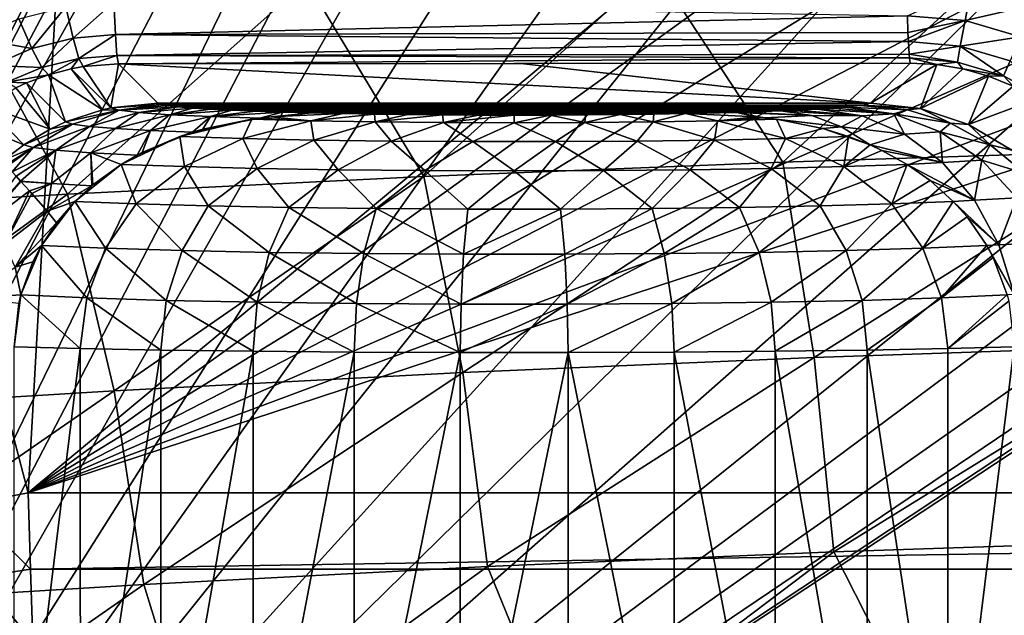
# Model space of a CAD drawing. Header units: metres. Extents: x -109 to 109, y -63 to 140.
# Tile 243 of 480: x -20.16 to -11.87, y 8.28 to 13.29. Entities that reach past the tile are written whole.
import ezdxf

# ---------------------------------------------------------------- set-up
doc = ezdxf.new("R2010")
doc.units = ezdxf.units.M
doc.layers.add('solid_502308_SW0001', color=7, linetype='CONTINUOUS')

msp = doc.modelspace()

# ---------------------------------------------------------------- linework, layer by layer
at = {"layer": 'solid_502308_SW0001'}
for points in [[(-20.781609, 11.946682, -14.144206), (-18.592478, 36.031166, -14.762904), (-21.80941, 14.478576, -14.209248)], [(-20.781609, 11.946682, -14.144206), (-20.089565, 9.311624, -14.076515), (-18.592478, 36.031166, -14.762904)], [(-12.844109, 15.340322, -14.231384), (-18.592478, 36.031166, -14.762904), (-20.089565, 9.311624, -14.076515)], [(-25.736071, 12.197972, -17.551783), (-26.875666, 14.28767, -17.605465), (-8.65567, 35.943851, -18.161783)], [(-24.905809, 9.967262, -17.49448), (-25.736071, 12.197972, -17.551783), (-8.65567, 35.943851, -18.161783)], [(-24.612009, 8.812106, -17.464806), (-24.905809, 9.967262, -17.49448), (-8.65567, 35.943851, -18.161783)], [(-24.612009, 8.812106, -17.464806), (-8.65567, 35.943851, -18.161783), (-9.470439, 34.534348, -18.125574)], [(-24.401468, 7.638812, -17.434666), (-24.612009, 8.812106, -17.464806), (-9.470439, 34.534348, -18.125574)], [(-24.23427, 5.269184, -17.373793), (-24.401468, 7.638812, -17.434666), (-9.470439, 34.534348, -18.125574)], [(-24.23427, 5.269184, -17.373793), (-9.470439, 34.534348, -18.125574), (-10.057412, 33.016289, -18.086578)], [(-24.23427, 5.269184, -17.373793), (-10.057412, 33.016289, -18.086578), (-10.402818, 31.42528, -18.045708)], [(-24.23427, 5.269184, -17.373793), (-10.402818, 31.42528, -18.045708), (-10.498093, 29.799944, -18.003954)], [(-10.498093, 29.799944, -18.003954), (-10.340969, 28.17944, -17.962326), (-24.237686, 1.46148, -17.275978)], [(-24.235979, 3.365574, -17.32489), (-10.498093, 29.799944, -18.003954), (-24.237686, 1.46148, -17.275978)], [(-24.235979, 3.365574, -17.32489), (-24.23427, 5.269184, -17.373793), (-10.498093, 29.799944, -18.003954)], [(-10.340969, 28.17944, -17.962326), (-9.935133, 26.602522, -17.921816), (-24.237686, 1.46148, -17.275978)], [(-9.935133, 26.602522, -17.921816), (-9.290736, 25.108032, -17.883425), (-24.237686, 1.46148, -17.275978)], [(-9.290736, 25.108032, -17.883425), (-8.423227, 23.731112, -17.848055), (-24.237686, 1.46148, -17.275978)], [(-8.423227, 23.731112, -17.848055), (-7.352897, 22.504335, -17.81654), (-24.237686, 1.46148, -17.275978)], [(-7.352897, 22.504335, -17.81654), (-6.106048, 21.457977, -17.78966), (-24.237686, 1.46148, -17.275978)], [(6.106048, 21.457977, -17.78966), (24.23427, 5.269184, -17.373793), (-24.237686, 1.46148, -17.275978)], [(4.71253, 20.616924, -17.768055), (6.106048, 21.457977, -17.78966), (-24.237686, 1.46148, -17.275978)], [(-6.106048, 21.457977, -17.78966), (-4.71253, 20.616924, -17.768055), (-24.237686, 1.46148, -17.275978)], [(3.205869, 20.001402, -17.752243), (4.71253, 20.616924, -17.768055), (-24.237686, 1.46148, -17.275978)], [(-4.71253, 20.616924, -17.768055), (-3.205869, 20.001402, -17.752243), (-24.237686, 1.46148, -17.275978)], [(1.622673, 19.626163, -17.742603), (3.205869, 20.001402, -17.752243), (-24.237686, 1.46148, -17.275978)], [(-3.205869, 20.001402, -17.752243), (-1.622673, 19.626163, -17.742603), (-24.237686, 1.46148, -17.275978)], [(0, 19.5, -17.739363), (1.622673, 19.626163, -17.742603), (-24.237686, 1.46148, -17.275978)], [(-1.622673, 19.626163, -17.742603), (0, 19.5, -17.739363), (-24.237686, 1.46148, -17.275978)], [(-12.844109, 15.340322, -14.231384), (-20.089565, 9.311624, -14.076515), (-12.644712, 14.684784, -14.214544)], [(-12.644712, 14.684784, -14.214544), (-20.089565, 9.311624, -14.076515), (-12.32111, 14.08047, -14.19902)], [(-12.32111, 14.08047, -14.19902), (-20.089565, 9.311624, -14.076515), (-11.885954, 13.551033, -14.18542)], [(-13.739653, 12.096136, 17.232409), (-11.867861, 13.821512, 17.438848), (-14.81409, 13.729962, 17.350542)], [(-13.739653, 12.096136, 17.232409), (-10.70362, 12.194442, 17.35923), (-11.867861, 13.821512, 17.438848)], [(-16.759079, 11.972928, 17.074903), (-14.81409, 13.729962, 17.350542), (-17.746496, 13.617777, 17.243284)], [(-16.759079, 11.972928, 17.074903), (-13.739653, 12.096136, 17.232409), (-14.81409, 13.729962, 17.350542)], [(-11.885954, 13.551033, -14.18542), (-11.35577, 13.11643, -14.174255), (-11.335911, 13.730969, -14.138773)], [(-19.758207, 11.824688, 16.887123), (-17.746496, 13.617777, 17.243284), (-20.662315, 13.48485, 17.117319)], [(-19.758207, 11.824688, 16.887123), (-16.759079, 11.972928, 17.074903), (-17.746496, 13.617777, 17.243284)], [(-11.885954, 13.551033, -14.18542), (-20.089565, 9.311624, -14.076515), (-11.35577, 13.11643, -14.174255)], [(-12.150024, 13.573087, 13.610886), (-12.204675, 13.286345, 13.299538), (-12.689581, 13.327775, 13.284905)], [(-12.150024, 13.573087, 13.610886), (-11.625278, 13.419488, 13.615719), (-12.204675, 13.286345, 13.299538)], [(-22.733364, 11.651277, 16.669493), (-19.758207, 11.824688, 16.887123), (-20.662315, 13.48485, 17.117319)], [(-19.367767, 13.44063, 13.255659), (-19.711372, 13.138206, 12.854627), (-19.772141, 13.403474, 13.232292)], [(-19.367767, 13.44063, 13.255659), (-19.3559, 13.169051, 12.875649), (-19.711372, 13.138206, 12.854627)], [(-12.689581, 13.327775, 13.284905), (-19.3559, 13.169051, 12.875649), (-19.367767, 13.44063, 13.255659)], [(-19.772141, 13.403474, 13.232292), (-20.059078, 13.050563, 12.819492), (-20.168016, 13.301467, 13.195261)], [(-19.772141, 13.403474, 13.232292), (-19.711372, 13.138206, 12.854627), (-20.059078, 13.050563, 12.819492)], [(-11.625278, 13.419488, 13.615719), (-11.738888, 13.149502, 13.305326), (-12.204675, 13.286345, 13.299538)], [(-20.168016, 13.301467, 13.195261), (-20.059078, 13.050563, 12.819492), (-20.543856, 13.137451, 13.144027)], [(-12.689581, 13.327775, 13.284905), (-12.684974, 13.187498, 13.070827), (-19.3559, 13.169051, 12.875649)], [(-12.204675, 13.286345, 13.299538), (-12.684974, 13.187498, 13.070827), (-12.689581, 13.327775, 13.284905)], [(-12.204675, 13.286345, 13.299538), (-12.681706, 13.109412, 12.918298), (-12.684974, 13.187498, 13.070827)], [(-12.204675, 13.286345, 13.299538), (-12.244816, 13.070851, 12.933348), (-12.681706, 13.109412, 12.918298)], [(-12.204675, 13.286345, 13.299538), (-11.738888, 13.149502, 13.305326), (-12.244816, 13.070851, 12.933348)], [(-12.684974, 13.187498, 13.070827), (-12.681706, 13.109412, 12.918298), (-19.3559, 13.169051, 12.875649)], [(-20.059078, 13.050563, 12.819492), (-20.38879, 12.908607, 12.769746), (-20.543856, 13.137451, 13.144027)], [(-11.35577, 13.11643, -14.174255), (-20.089565, 9.311624, -14.076515), (-10.750497, 12.793271, -14.165955)], [(-19.711372, 13.138206, 12.854627), (-19.974539, 12.890872, 12.391271), (-20.059078, 13.050563, 12.819492)], [(-19.711372, 13.138206, 12.854627), (-19.662287, 12.967031, 12.424533), (-19.974539, 12.890872, 12.391271)], [(-19.3559, 13.169051, 12.875649), (-19.662287, 12.967031, 12.424533), (-19.711372, 13.138206, 12.854627)], [(-19.3559, 13.169051, 12.875649), (-19.342525, 12.993094, 12.443025), (-19.662287, 12.967031, 12.424533)], [(-12.681706, 13.109412, 12.918298), (-19.342525, 12.993094, 12.443025), (-19.3559, 13.169051, 12.875649)], [(-12.681706, 13.109412, 12.918298), (-12.675519, 13.002548, 12.62814), (-19.342525, 12.993094, 12.443025)], [(-12.244816, 13.070851, 12.933348), (-12.675519, 13.002548, 12.62814), (-12.681706, 13.109412, 12.918298)], [(-11.738888, 13.149502, 13.305326), (-11.825001, 12.946629, 12.939852), (-12.244816, 13.070851, 12.933348)], [(-20.059078, 13.050563, 12.819492), (-19.974539, 12.890872, 12.391271), (-20.38879, 12.908607, 12.769746)], [(-12.244816, 13.070851, 12.933348), (-12.268643, 12.936419, 12.528988), (-12.675519, 13.002548, 12.62814)], [(-12.244816, 13.070851, 12.933348), (-11.879717, 12.820114, 12.535938), (-12.268643, 12.936419, 12.528988)], [(-12.244816, 13.070851, 12.933348), (-11.825001, 12.946629, 12.939852), (-11.879717, 12.820114, 12.535938)], [(-19.662287, 12.967031, 12.424533), (-19.919128, 12.831051, 11.93554), (-19.974539, 12.890872, 12.391271)], [(-19.662287, 12.967031, 12.424533), (-19.727167, 12.881222, 11.957747), (-19.919128, 12.831051, 11.93554)], [(-19.662287, 12.967031, 12.424533), (-19.627859, 12.899213, 11.966248), (-19.727167, 12.881222, 11.957747)], [(-19.342525, 12.993094, 12.443025), (-19.627859, 12.899213, 11.966248), (-19.662287, 12.967031, 12.424533)], [(-19.342525, 12.993094, 12.443025), (-19.328379, 12.922361, 11.981397), (-19.627859, 12.899213, 11.966248)], [(-12.675519, 13.002548, 12.62814), (-12.673082, 12.973823, 12.513715), (-19.342525, 12.993094, 12.443025)], [(-12.673082, 12.973823, 12.513715), (-19.328379, 12.922361, 11.981397), (-19.342525, 12.993094, 12.443025)], [(-12.673082, 12.973823, 12.513715), (-12.665587, 12.928394, 12.154145), (-19.328379, 12.922361, 11.981397)], [(-19.328379, 12.922361, 11.981397), (-12.665587, 12.928394, 12.154145), (-15.942374, 12.925702, 12.07706)], [(-15.942374, 12.925702, 12.07706), (-12.665587, 12.928394, 12.154145), (-13.001827, 12.592155, 2.525502)], [(-12.442644, 12.916511, 12.168969), (-13.001827, 12.592155, 2.525502), (-12.665587, 12.928394, 12.154145)], [(-12.268643, 12.936419, 12.528988), (-12.673082, 12.973823, 12.513715), (-12.675519, 13.002548, 12.62814)], [(-12.673082, 12.973823, 12.513715), (-12.442644, 12.916511, 12.168969), (-12.665587, 12.928394, 12.154145)], [(-12.268643, 12.936419, 12.528988), (-12.442644, 12.916511, 12.168969), (-12.673082, 12.973823, 12.513715)], [(-12.268643, 12.936419, 12.528988), (-12.222395, 12.879766, 12.179295), (-12.442644, 12.916511, 12.168969)], [(-12.268643, 12.936419, 12.528988), (-11.879717, 12.820114, 12.535938), (-12.222395, 12.879766, 12.179295)], [(-11.825001, 12.946629, 12.939852), (-11.521518, 12.629244, 12.535047), (-11.879717, 12.820114, 12.535938)], [(-19.974539, 12.890872, 12.391271), (-20.270266, 12.766925, 12.342686), (-20.38879, 12.908607, 12.769746)], [(-19.974539, 12.890872, 12.391271), (-19.919128, 12.831051, 11.93554), (-20.270266, 12.766925, 12.342686)], [(-19.919128, 12.831051, 11.93554), (-19.727167, 12.881222, 11.957747), (-19.464703, 12.536378, 2.511159)], [(-19.727167, 12.881222, 11.957747), (-19.627859, 12.899213, 11.966248), (-19.395018, 12.55188, 2.513051)], [(-19.727167, 12.881222, 11.957747), (-19.395018, 12.55188, 2.513051), (-19.464703, 12.536378, 2.511159)], [(-19.627859, 12.899213, 11.966248), (-19.328379, 12.922361, 11.981397), (-19.395018, 12.55188, 2.513051)], [(-19.395018, 12.55188, 2.513051), (-19.328379, 12.922361, 11.981397), (-18.998173, 12.592155, 2.525502)], [(-19.328379, 12.922361, 11.981397), (-15.942374, 12.925702, 12.07706), (-13.001827, 12.592155, 2.525502)], [(-18.998173, 12.592155, 2.525502), (-19.328379, 12.922361, 11.981397), (-13.001827, 12.592155, 2.525502)], [(-12.579544, 12.546523, 2.51235), (-13.001827, 12.592155, 2.525502), (-12.442644, 12.916511, 12.168969)], [(-12.579544, 12.546523, 2.51235), (-12.442644, 12.916511, 12.168969), (-12.222395, 12.879766, 12.179295)], [(-12.579544, 12.546523, 2.51235), (-12.222395, 12.879766, 12.179295), (-12.007608, 12.818555, 12.18535)], [(-11.879717, 12.820114, 12.535938), (-12.007608, 12.818555, 12.18535), (-12.222395, 12.879766, 12.179295)], [(-20.270266, 12.766925, 12.342686), (-19.919128, 12.831051, 11.93554), (-20.104805, 12.761766, 11.905729)], [(-20.270266, 12.766925, 12.342686), (-20.104805, 12.761766, 11.905729), (-20.19467, 12.720188, 11.887856)], [(-20.104805, 12.761766, 11.905729), (-19.919128, 12.831051, 11.93554), (-19.77643, 12.433469, 2.503867)], [(-10.750497, 12.793271, -14.165955), (-20.089565, 9.311624, -14.076515), (-10.093799, 12.594308, -14.160843)], [(-19.919128, 12.831051, 11.93554), (-19.464703, 12.536378, 2.511159), (-19.77643, 12.433469, 2.503867)], [(-12.176324, 12.412717, 2.502941), (-12.579544, 12.546523, 2.51235), (-12.007608, 12.818555, 12.18535)], [(-12.176324, 12.412717, 2.502941), (-12.007608, 12.818555, 12.18535), (-11.800996, 12.733589, 12.187324)], [(-11.879717, 12.820114, 12.535938), (-11.800996, 12.733589, 12.187324), (-12.007608, 12.818555, 12.18535)], [(-11.879717, 12.820114, 12.535938), (-11.521518, 12.629244, 12.535047), (-11.800996, 12.733589, 12.187324)], [(-20.19467, 12.720188, 11.887856), (-19.905462, 12.373266, 2.501463), (-20.448322, 12.570009, 11.821968)], [(-20.19467, 12.720188, 11.887856), (-20.104805, 12.761766, 11.905729), (-19.905462, 12.373266, 2.501463)], [(-20.104805, 12.761766, 11.905729), (-19.77643, 12.433469, 2.503867), (-19.905462, 12.373266, 2.501463)], [(-12.176324, 12.412717, 2.502941), (-11.800996, 12.733589, 12.187324), (-11.605166, 12.625885, 12.185387)], [(-11.81037, 12.196777, 2.497703), (-12.176324, 12.412717, 2.502941), (-11.605166, 12.625885, 12.185387)], [(-20.126795, 12.241648, 2.49833), (-20.372063, 12.341607, 7.107833), (-20.448322, 12.570009, 11.821968)], [(-19.905462, 12.373266, 2.501463), (-20.126795, 12.241648, 2.49833), (-20.448322, 12.570009, 11.821968)], [(-10.093799, 12.594308, -14.160843), (-20.089565, 9.311624, -14.076515), (20.089565, 9.311624, -14.076515)], [(-19.32531, 12.531775, 1.93734), (-19.77643, 12.433469, 2.503867), (-19.464703, 12.536378, 2.511159)], [(-19.715748, 12.4141, 1.949197), (-19.77643, 12.433469, 2.503867), (-19.32531, 12.531775, 1.93734)], [(-19.573973, 12.39523, 1.408854), (-19.715748, 12.4141, 1.949197), (-19.32531, 12.531775, 1.93734)], [(-19.573973, 12.39523, 1.408854), (-19.32531, 12.531775, 1.93734), (-19.158585, 12.512358, 1.381287)], [(-19.32531, 12.531775, 1.93734), (-19.464703, 12.536378, 2.511159), (-19.395018, 12.55188, 2.513051)], [(-19.395018, 12.55188, 2.513051), (-18.998173, 12.592155, 2.525502), (-18.971783, 12.58149, 2.220088)], [(-19.32531, 12.531775, 1.93734), (-19.395018, 12.55188, 2.513051), (-18.971783, 12.58149, 2.220088)], [(-19.32531, 12.531775, 1.93734), (-18.971783, 12.58149, 2.220088), (-18.913837, 12.570888, 1.916496)], [(-19.32531, 12.531775, 1.93734), (-18.913837, 12.570888, 1.916496), (-18.824358, 12.560493, 1.618817)], [(-19.158585, 12.512358, 1.381287), (-19.32531, 12.531775, 1.93734), (-18.824358, 12.560493, 1.618817)], [(-19.158585, 12.512358, 1.381287), (-18.824358, 12.560493, 1.618817), (-18.704081, 12.550444, 1.331048)], [(-18.899761, 12.494226, 0.862089), (-19.158585, 12.512358, 1.381287), (-18.704081, 12.550444, 1.331048)], [(-18.998173, 12.592155, 2.525502), (-13.001827, 12.592155, 2.525502), (-13.064105, 12.574282, 2.013698)], [(-18.971783, 12.58149, 2.220088), (-18.998173, 12.592155, 2.525502), (-13.064105, 12.574282, 2.013698)], [(-18.971783, 12.58149, 2.220088), (-13.064105, 12.574282, 2.013698), (-13.086162, 12.570888, 1.916496)], [(-18.913837, 12.570888, 1.916496), (-18.971783, 12.58149, 2.220088), (-13.086162, 12.570888, 1.916496)], [(-18.913837, 12.570888, 1.916496), (-13.086162, 12.570888, 1.916496), (-13.213569, 12.556991, 1.518554)], [(-18.824358, 12.560493, 1.618817), (-18.913837, 12.570888, 1.916496), (-13.213569, 12.556991, 1.518554)], [(-18.899761, 12.494226, 0.862089), (-18.704081, 12.550444, 1.331048), (-18.554323, 12.54087, 1.056909)], [(-18.899761, 12.494226, 0.862089), (-18.554323, 12.54087, 1.056909), (-18.376894, 12.531893, 0.79984)], [(-18.556318, 12.477898, 0.394485), (-18.899761, 12.494226, 0.862089), (-18.376894, 12.531893, 0.79984)], [(-18.824358, 12.560493, 1.618817), (-13.213569, 12.556991, 1.518554), (-13.295919, 12.550444, 1.331048)], [(-18.704081, 12.550444, 1.331048), (-18.824358, 12.560493, 1.618817), (-13.295919, 12.550444, 1.331048)], [(-18.704081, 12.550444, 1.331048), (-13.295919, 12.550444, 1.331048), (-13.44602, 12.540851, 1.056352)], [(-18.554323, 12.54087, 1.056909), (-18.704081, 12.550444, 1.331048), (-13.44602, 12.540851, 1.056352)], [(-18.556318, 12.477898, 0.394485), (-18.376894, 12.531893, 0.79984), (-18.174061, 12.523623, 0.562992)], [(-18.556318, 12.477898, 0.394485), (-18.174061, 12.523623, 0.562992), (-17.948561, 12.516156, 0.349206)], [(-18.142443, 12.464813, -0.000118), (-18.556318, 12.477898, 0.394485), (-17.948561, 12.516156, 0.349206)], [(-18.554323, 12.54087, 1.056909), (-13.44602, 12.540851, 1.056352), (-13.623106, 12.531893, 0.79984)], [(-18.376894, 12.531893, 0.79984), (-18.554323, 12.54087, 1.056909), (-13.623106, 12.531893, 0.79984)], [(-18.376894, 12.531893, 0.79984), (-13.623106, 12.531893, 0.79984), (-13.754405, 12.526343, 0.640913)], [(-18.174061, 12.523623, 0.562992), (-18.376894, 12.531893, 0.79984), (-13.754405, 12.526343, 0.640913)], [(-18.174061, 12.523623, 0.562992), (-13.754405, 12.526343, 0.640913), (-14.051438, 12.516156, 0.349206)], [(-17.948561, 12.516156, 0.349206), (-18.174061, 12.523623, 0.562992), (-14.051438, 12.516156, 0.349206)], [(-18.142443, 12.464813, -0.000118), (-17.948561, 12.516156, 0.349206), (-17.703636, 12.509582, 0.160928)], [(-17.948561, 12.516156, 0.349206), (-14.051438, 12.516156, 0.349206), (-14.129585, 12.513906, 0.284759)], [(-17.703636, 12.509582, 0.160928), (-17.948561, 12.516156, 0.349206), (-14.129585, 12.513906, 0.284759)], [(-17.703636, 12.509582, 0.160928), (-14.129585, 12.513906, 0.284759), (-14.557072, 12.503963, 0)], [(-13.960852, 12.476676, -0.000113), (-14.557072, 12.503963, 0), (-14.129585, 12.513906, 0.284759)], [(-13.495618, 12.488398, 0.413813), (-14.129585, 12.513906, 0.284759), (-14.051438, 12.516156, 0.349206)], [(-13.892049, 12.469049, -0.000138), (-14.129585, 12.513906, 0.284759), (-13.495618, 12.488398, 0.413813)], [(-13.960852, 12.476676, -0.000113), (-14.129585, 12.513906, 0.284759), (-13.892049, 12.469049, -0.000138)], [(-13.495618, 12.488398, 0.413813), (-14.051438, 12.516156, 0.349206), (-13.754405, 12.526343, 0.640913)], [(-13.07138, 12.483841, 0.827501), (-13.754405, 12.526343, 0.640913), (-13.623106, 12.531893, 0.79984)], [(-13.495618, 12.488398, 0.413813), (-13.754405, 12.526343, 0.640913), (-13.07138, 12.483841, 0.827501)], [(-13.07138, 12.483841, 0.827501), (-13.623106, 12.531893, 0.79984), (-13.44602, 12.540851, 1.056352)], [(-12.803749, 12.501971, 1.35633), (-13.44602, 12.540851, 1.056352), (-13.295919, 12.550444, 1.331048)], [(-13.07138, 12.483841, 0.827501), (-13.44602, 12.540851, 1.056352), (-12.803749, 12.501971, 1.35633)], [(-12.803749, 12.501971, 1.35633), (-13.295919, 12.550444, 1.331048), (-13.213569, 12.556991, 1.518554)], [(-12.689155, 12.534473, 1.935702), (-13.213569, 12.556991, 1.518554), (-13.086162, 12.570888, 1.916496)], [(-12.803749, 12.501971, 1.35633), (-13.213569, 12.556991, 1.518554), (-12.689155, 12.534473, 1.935702)], [(-12.689155, 12.534473, 1.935702), (-13.086162, 12.570888, 1.916496), (-13.064105, 12.574282, 2.013698)], [(-12.579544, 12.546523, 2.51235), (-13.064105, 12.574282, 2.013698), (-13.001827, 12.592155, 2.525502)], [(-12.689155, 12.534473, 1.935702), (-13.064105, 12.574282, 2.013698), (-12.579544, 12.546523, 2.51235)], [(-12.803749, 12.501971, 1.35633), (-12.689155, 12.534473, 1.935702), (-12.328005, 12.422077, 1.863686)], [(-12.328005, 12.422077, 1.863686), (-12.689155, 12.534473, 1.935702), (-12.579544, 12.546523, 2.51235)], [(-12.328005, 12.422077, 1.863686), (-12.579544, 12.546523, 2.51235), (-12.176324, 12.412717, 2.502941)], [(-19.715748, 12.4141, 1.949197), (-19.905462, 12.373266, 2.501463), (-19.77643, 12.433469, 2.503867)], [(-19.354103, 12.377308, 0.895624), (-19.573973, 12.39523, 1.408854), (-19.158585, 12.512358, 1.381287)], [(-19.354103, 12.377308, 0.895624), (-19.158585, 12.512358, 1.381287), (-18.899761, 12.494226, 0.862089)], [(-19.061069, 12.360715, 0.420471), (-19.354103, 12.377308, 0.895624), (-18.899761, 12.494226, 0.862089)], [(-19.061069, 12.360715, 0.420471), (-18.899761, 12.494226, 0.862089), (-18.556318, 12.477898, 0.394485)], [(-18.706165, 12.346404, 0.000015), (-19.061069, 12.360715, 0.420471), (-18.556318, 12.477898, 0.394485)], [(-18.814562, 12.310808, -0.000154), (-18.706165, 12.346404, 0.000015), (-18.206934, 12.45609, 0.000038)], [(-18.283176, 12.293719, -0.473035), (-18.814562, 12.310808, -0.000154), (-18.206934, 12.45609, 0.000038)], [(-18.620197, 12.371319, 0.000132), (-18.706165, 12.346404, 0.000015), (-18.556318, 12.477898, 0.394485)], [(-18.620197, 12.371319, 0.000132), (-18.206934, 12.45609, 0.000038), (-18.706165, 12.346404, 0.000015)], [(-18.620197, 12.371319, 0.000132), (-18.556318, 12.477898, 0.394485), (-18.142443, 12.464813, -0.000118)], [(-18.620197, 12.371319, 0.000132), (-18.142443, 12.464813, -0.000118), (-18.206934, 12.45609, 0.000038)], [(-18.283176, 12.293719, -0.473035), (-18.206934, 12.45609, 0.000038), (-17.710945, 12.442689, -0.351956)], [(-17.686375, 12.281151, -0.832961), (-18.283176, 12.293719, -0.473035), (-17.710945, 12.442689, -0.351956)], [(-17.710945, 12.442689, -0.351956), (-18.206934, 12.45609, 0.000038), (-18.142443, 12.464813, -0.000118)], [(-18.045328, 12.476046, -0.000134), (-18.142443, 12.464813, -0.000118), (-17.703636, 12.509582, 0.160928)], [(-17.710945, 12.442689, -0.351956), (-18.142443, 12.464813, -0.000118), (-18.045328, 12.476046, -0.000134)], [(-18.045328, 12.476046, -0.000134), (-17.703636, 12.509582, 0.160928), (-17.442928, 12.503963, 0)], [(-17.710945, 12.442689, -0.351956), (-18.045328, 12.476046, -0.000134), (-17.442928, 12.503963, 0)], [(-17.710945, 12.442689, -0.351956), (-17.442928, 12.503963, 0), (-17.174946, 12.499417, -0.130136)], [(-17.170012, 12.43394, -0.602487), (-17.710945, 12.442689, -0.351956), (-17.174946, 12.499417, -0.130136)], [(-17.686375, 12.281151, -0.832961), (-17.710945, 12.442689, -0.351956), (-17.170012, 12.43394, -0.602487)], [(-17.703636, 12.509582, 0.160928), (-14.557072, 12.503963, 0), (-17.442928, 12.503963, 0)], [(-17.034382, 12.272532, -1.079751), (-17.686375, 12.281151, -0.832961), (-17.170012, 12.43394, -0.602487)], [(-14.825054, 12.499417, -0.130136), (-17.174946, 12.499417, -0.130136), (-17.442928, 12.503963, 0)], [(-14.557072, 12.503963, 0), (-14.825054, 12.499417, -0.130136), (-17.442928, 12.503963, 0)], [(-15.106331, 12.495806, -0.233563), (-16.893669, 12.495806, -0.233563), (-17.174946, 12.499417, -0.130136)], [(-17.170012, 12.43394, -0.602487), (-17.174946, 12.499417, -0.130136), (-16.893669, 12.495806, -0.233563)], [(-14.825054, 12.499417, -0.130136), (-15.106331, 12.495806, -0.233563), (-17.174946, 12.499417, -0.130136)], [(-17.170012, 12.43394, -0.602487), (-16.893669, 12.495806, -0.233563), (-16.601845, 12.493179, -0.308766)], [(-16.593868, 12.428581, -0.75594), (-17.170012, 12.43394, -0.602487), (-16.601845, 12.493179, -0.308766)], [(-17.034382, 12.272532, -1.079751), (-17.170012, 12.43394, -0.602487), (-16.593868, 12.428581, -0.75594)], [(-15.398155, 12.493179, -0.308766), (-16.601845, 12.493179, -0.308766), (-16.893669, 12.495806, -0.233563)], [(-15.106331, 12.495806, -0.233563), (-15.398155, 12.493179, -0.308766), (-16.893669, 12.495806, -0.233563)], [(-15.697192, 12.491585, -0.354434), (-16.302807, 12.491585, -0.354434), (-16.601845, 12.493179, -0.308766)], [(-16.593868, 12.428581, -0.75594), (-16.601845, 12.493179, -0.308766), (-16.302807, 12.491585, -0.354434)], [(-15.398155, 12.493179, -0.308766), (-15.697192, 12.491585, -0.354434), (-16.601845, 12.493179, -0.308766)], [(-16.593868, 12.428581, -0.75594), (-16.302807, 12.491585, -0.354434), (-16, 12.491049, -0.369799)], [(-15.999857, 12.426777, -0.807613), (-16.593868, 12.428581, -0.75594), (-16, 12.491049, -0.369799)], [(-15.697192, 12.491585, -0.354434), (-16, 12.491049, -0.369799), (-16.302807, 12.491585, -0.354434)], [(-15.999857, 12.426777, -0.807613), (-16, 12.491049, -0.369799), (-15.697192, 12.491585, -0.354434)], [(-15.40585, 12.428583, -0.755891), (-15.999857, 12.426777, -0.807613), (-15.697192, 12.491585, -0.354434)], [(-15.40585, 12.428583, -0.755891), (-15.697192, 12.491585, -0.354434), (-15.398155, 12.493179, -0.308766)], [(-15.40585, 12.428583, -0.755891), (-15.398155, 12.493179, -0.308766), (-15.106331, 12.495806, -0.233563)], [(-14.82972, 12.433944, -0.60239), (-15.40585, 12.428583, -0.755891), (-15.106331, 12.495806, -0.233563)], [(-14.96551, 12.272533, -1.079721), (-15.40585, 12.428583, -0.755891), (-14.82972, 12.433944, -0.60239)], [(-14.82972, 12.433944, -0.60239), (-15.106331, 12.495806, -0.233563), (-14.825054, 12.499417, -0.130136)], [(-14.313523, 12.281152, -0.832912), (-14.96551, 12.272533, -1.079721), (-14.82972, 12.433944, -0.60239)], [(-14.82972, 12.433944, -0.60239), (-14.825054, 12.499417, -0.130136), (-14.557072, 12.503963, 0)], [(-14.288807, 12.442694, -0.351814), (-14.82972, 12.433944, -0.60239), (-14.557072, 12.503963, 0)], [(-14.313523, 12.281152, -0.832912), (-14.82972, 12.433944, -0.60239), (-14.288807, 12.442694, -0.351814)], [(-14.288807, 12.442694, -0.351814), (-14.557072, 12.503963, 0), (-13.960852, 12.476676, -0.000113)], [(-13.716733, 12.293721, -0.472968), (-14.313523, 12.281152, -0.832912), (-14.288807, 12.442694, -0.351814)], [(-14.288807, 12.442694, -0.351814), (-13.960852, 12.476676, -0.000113), (-13.892049, 12.469049, -0.000138)], [(-14.288807, 12.442694, -0.351814), (-13.892049, 12.469049, -0.000138), (-13.792181, 12.45596, 0.000088)], [(-13.716733, 12.293721, -0.472968), (-14.288807, 12.442694, -0.351814), (-13.792181, 12.45596, 0.000088)], [(-13.892049, 12.469049, -0.000138), (-13.495618, 12.488398, 0.413813), (-13.244958, 12.391619, 0.195208)], [(-13.792181, 12.45596, 0.000088), (-13.892049, 12.469049, -0.000138), (-13.244958, 12.391619, 0.195208)], [(-13.401809, 12.37725, 0.000121), (-13.792181, 12.45596, 0.000088), (-13.244958, 12.391619, 0.195208)], [(-13.716733, 12.293721, -0.472968), (-13.792181, 12.45596, 0.000088), (-13.401809, 12.37725, 0.000121)], [(-13.244958, 12.391619, 0.195208), (-13.495618, 12.488398, 0.413813), (-13.07138, 12.483841, 0.827501)], [(-13.244958, 12.391619, 0.195208), (-13.07138, 12.483841, 0.827501), (-12.715126, 12.331709, 0.613281)], [(-12.715126, 12.331709, 0.613281), (-13.07138, 12.483841, 0.827501), (-12.803749, 12.501971, 1.35633)], [(-12.413954, 12.351092, 1.206028), (-12.803749, 12.501971, 1.35633), (-12.328005, 12.422077, 1.863686)], [(-12.715126, 12.331709, 0.613281), (-12.803749, 12.501971, 1.35633), (-12.413954, 12.351092, 1.206028)], [(-19.715748, 12.4141, 1.949197), (-20.126795, 12.241648, 2.49833), (-19.905462, 12.373266, 2.501463)], [(-19.715748, 12.4141, 1.949197), (-20.046917, 12.218035, 1.822156), (-20.126795, 12.241648, 2.49833)], [(-19.573973, 12.39523, 1.408854), (-20.046917, 12.218035, 1.822156), (-19.715748, 12.4141, 1.949197)], [(-19.573973, 12.39523, 1.408854), (-19.856899, 12.195181, 1.167708), (-20.046917, 12.218035, 1.822156)], [(-19.354103, 12.377308, 0.895624), (-19.856899, 12.195181, 1.167708), (-19.573973, 12.39523, 1.408854)], [(-19.354103, 12.377308, 0.895624), (-19.561911, 12.17374, 0.553732), (-19.856899, 12.195181, 1.167708)], [(-19.061069, 12.360715, 0.420471), (-19.561911, 12.17374, 0.553732), (-19.354103, 12.377308, 0.895624)], [(-19.061069, 12.360715, 0.420471), (-19.173, 12.15422, -0.000044), (-19.561911, 12.17374, 0.553732)], [(-19.130026, 12.176595, -0.000113), (-19.173, 12.15422, -0.000044), (-19.061069, 12.360715, 0.420471)], [(-19.130026, 12.176595, -0.000113), (-19.061069, 12.360715, 0.420471), (-18.706165, 12.346404, 0.000015)], [(-16.348551, 12.268153, -1.205165), (-17.034382, 12.272532, -1.079751), (-16.593868, 12.428581, -0.75594)], [(-16.348551, 12.268153, -1.205165), (-16.593868, 12.428581, -0.75594), (-15.999857, 12.426777, -0.807613)], [(-15.651339, 12.268153, -1.205155), (-16.348551, 12.268153, -1.205165), (-15.999857, 12.426777, -0.807613)], [(-15.651339, 12.268153, -1.205155), (-15.999857, 12.426777, -0.807613), (-15.40585, 12.428583, -0.755891)], [(-14.96551, 12.272533, -1.079721), (-15.651339, 12.268153, -1.205155), (-15.40585, 12.428583, -0.755891)], [(-13.716733, 12.293721, -0.472968), (-13.401809, 12.37725, 0.000121), (-13.185581, 12.31091, -0.000076)], [(-13.401809, 12.37725, 0.000121), (-13.244958, 12.391619, 0.195208), (-13.003605, 12.239647, -0.000008)], [(-13.185581, 12.31091, -0.000076), (-13.401809, 12.37725, 0.000121), (-13.003605, 12.239647, -0.000008)], [(-13.003605, 12.239647, -0.000008), (-13.244958, 12.391619, 0.195208), (-12.715126, 12.331709, 0.613281)], [(-12.394675, 12.091906, 0.424185), (-12.715126, 12.331709, 0.613281), (-12.413954, 12.351092, 1.206028)], [(-12.413954, 12.351092, 1.206028), (-12.328005, 12.422077, 1.863686), (-11.994141, 12.241241, 1.799797)], [(-12.063609, 12.111778, 1.074559), (-12.413954, 12.351092, 1.206028), (-11.994141, 12.241241, 1.799797)], [(-12.394675, 12.091906, 0.424185), (-12.413954, 12.351092, 1.206028), (-12.063609, 12.111778, 1.074559)], [(-11.994141, 12.241241, 1.799797), (-12.328005, 12.422077, 1.863686), (-12.176324, 12.412717, 2.502941)], [(-11.994141, 12.241241, 1.799797), (-12.176324, 12.412717, 2.502941), (-11.81037, 12.196777, 2.497703)], [(-20.126795, 12.241648, 2.49833), (-20.296101, 12.111829, 2.496951), (-20.372063, 12.341607, 7.107833)], [(-18.814562, 12.310808, -0.000154), (-19.307983, 12.076208, 0.000078), (-19.173, 12.15422, -0.000044)], [(-18.775076, 12.057512, -0.553439), (-19.307983, 12.076208, 0.000078), (-18.814562, 12.310808, -0.000154)], [(-19.130026, 12.176595, -0.000113), (-18.814562, 12.310808, -0.000154), (-19.173, 12.15422, -0.000044)], [(-19.130026, 12.176595, -0.000113), (-18.706165, 12.346404, 0.000015), (-18.814562, 12.310808, -0.000154)], [(-18.775076, 12.057512, -0.553439), (-18.814562, 12.310808, -0.000154), (-18.283176, 12.293719, -0.473035)], [(-18.162586, 12.042075, -0.995477), (-18.775076, 12.057512, -0.553439), (-18.283176, 12.293719, -0.473035)], [(-18.162586, 12.042075, -0.995477), (-18.283176, 12.293719, -0.473035), (-17.686375, 12.281151, -0.832961)], [(-17.481194, 12.030684, -1.321679), (-18.162586, 12.042075, -0.995477), (-17.686375, 12.281151, -0.832961)], [(-17.481194, 12.030684, -1.321679), (-17.686375, 12.281151, -0.832961), (-17.034382, 12.272532, -1.079751)], [(-16.75256, 12.023698, -1.521738), (-17.481194, 12.030684, -1.321679), (-17.034382, 12.272532, -1.079751)], [(-16.75256, 12.023698, -1.521738), (-17.034382, 12.272532, -1.079751), (-16.348551, 12.268153, -1.205165)], [(-15.999918, 12.021344, -1.589156), (-16.75256, 12.023698, -1.521738), (-16.348551, 12.268153, -1.205165)], [(-15.999918, 12.021344, -1.589156), (-16.348551, 12.268153, -1.205165), (-15.651339, 12.268153, -1.205155)], [(-15.247279, 12.023699, -1.521709), (-15.999918, 12.021344, -1.589156), (-15.651339, 12.268153, -1.205155)], [(-15.247279, 12.023699, -1.521709), (-15.651339, 12.268153, -1.205155), (-14.96551, 12.272533, -1.079721)], [(-14.518654, 12.030686, -1.321622), (-15.247279, 12.023699, -1.521709), (-14.96551, 12.272533, -1.079721)], [(-14.518654, 12.030686, -1.321622), (-14.96551, 12.272533, -1.079721), (-14.313523, 12.281152, -0.832912)], [(-13.837273, 12.042078, -0.995393), (-14.518654, 12.030686, -1.321622), (-14.313523, 12.281152, -0.832912)], [(-13.837273, 12.042078, -0.995393), (-14.313523, 12.281152, -0.832912), (-13.716733, 12.293721, -0.472968)], [(-13.224801, 12.057515, -0.553331), (-13.837273, 12.042078, -0.995393), (-13.716733, 12.293721, -0.472968)], [(-13.224801, 12.057515, -0.553331), (-13.716733, 12.293721, -0.472968), (-13.185581, 12.31091, -0.000076)], [(-13.224801, 12.057515, -0.553331), (-13.185581, 12.31091, -0.000076), (-13.003605, 12.239647, -0.000008)], [(-13.003605, 12.239647, -0.000008), (-12.715126, 12.331709, 0.613281), (-12.394675, 12.091906, 0.424185)], [(-20.046917, 12.218035, 1.822156), (-20.296101, 12.111829, 2.496951), (-20.126795, 12.241648, 2.49833)], [(-20.046917, 12.218035, 1.822156), (-20.275467, 12.072998, 2.002991), (-20.296101, 12.111829, 2.496951)], [(-20.046917, 12.218035, 1.822156), (-20.266695, 12.061439, 1.895546), (-20.275467, 12.072998, 2.002991)], [(-20.046917, 12.218035, 1.822156), (-20.225119, 12.012556, 1.527316), (-20.266695, 12.061439, 1.895546)], [(-20.046917, 12.218035, 1.822156), (-19.856899, 12.195181, 1.167708), (-20.225119, 12.012556, 1.527316)], [(-19.856899, 12.195181, 1.167708), (-20.192137, 11.976403, 1.310088), (-20.225119, 12.012556, 1.527316)], [(-19.856899, 12.195181, 1.167708), (-20.154442, 11.935805, 1.101278), (-20.192137, 11.976403, 1.310088)], [(-19.856899, 12.195181, 1.167708), (-19.893883, 11.915363, 0.529233), (-20.154442, 11.935805, 1.101278)], [(-19.856899, 12.195181, 1.167708), (-19.561911, 12.17374, 0.553732), (-19.893883, 11.915363, 0.529233)], [(-13.475413, 10.450151, 17.078091), (-10.70362, 12.194442, 17.35923), (-13.739653, 12.096136, 17.232409)], [(-13.475413, 10.450151, 17.078091), (-10.49993, 10.551143, 17.248964), (-10.70362, 12.194442, 17.35923)], [(-13.224801, 12.057515, -0.553331), (-13.003605, 12.239647, -0.000008), (-12.905413, 12.1943, -0.000093)], [(-13.224801, 12.057515, -0.553331), (-12.905413, 12.1943, -0.000093), (-12.691849, 12.076056, -0.00007)], [(-12.905413, 12.1943, -0.000093), (-13.003605, 12.239647, -0.000008), (-12.394675, 12.091906, 0.424185)], [(-12.691849, 12.076056, -0.00007), (-12.905413, 12.1943, -0.000093), (-12.394675, 12.091906, 0.424185)], [(-12.063609, 12.111778, 1.074559), (-11.994141, 12.241241, 1.799797), (-11.699935, 11.998669, 1.746404)], [(-11.699935, 11.998669, 1.746404), (-11.994141, 12.241241, 1.799797), (-11.81037, 12.196777, 2.497703)], [(-19.561911, 12.17374, 0.553732), (-19.554855, 11.896633, 0.000029), (-19.893883, 11.915363, 0.529233)], [(-19.561911, 12.17374, 0.553732), (-19.544312, 11.905493, 0.000056), (-19.554855, 11.896633, 0.000029)], [(-19.561911, 12.17374, 0.553732), (-19.307983, 12.076208, 0.000078), (-19.544312, 11.905493, 0.000056)], [(-19.561911, 12.17374, 0.553732), (-19.173, 12.15422, -0.000044), (-19.307983, 12.076208, 0.000078)], [(-12.125726, 11.77618, 0.269477), (-12.394675, 12.091906, 0.424185), (-12.063609, 12.111778, 1.074559)], [(-12.125726, 11.77618, 0.269477), (-12.063609, 12.111778, 1.074559), (-11.769996, 11.795835, 0.968408)], [(-11.769996, 11.795835, 0.968408), (-12.063609, 12.111778, 1.074559), (-11.699935, 11.998669, 1.746404)], [(-19.697512, 11.763886, 0.000084), (-19.544312, 11.905493, 0.000056), (-19.307983, 12.076208, 0.000078)], [(-19.179832, 11.745305, -0.599152), (-19.697512, 11.763886, 0.000084), (-19.307983, 12.076208, 0.000078)], [(-19.179832, 11.745305, -0.599152), (-19.307983, 12.076208, 0.000078), (-18.775076, 12.057512, -0.553439)], [(-18.576023, 11.72799, -1.095006), (-19.179832, 11.745305, -0.599152), (-18.775076, 12.057512, -0.553439)], [(-18.576023, 11.72799, -1.095006), (-18.775076, 12.057512, -0.553439), (-18.162586, 12.042075, -0.995477)], [(-17.896334, 11.714538, -1.480236), (-18.576023, 11.72799, -1.095006), (-18.162586, 12.042075, -0.995477)], [(-17.896334, 11.714538, -1.480236), (-18.162586, 12.042075, -0.995477), (-17.481194, 12.030684, -1.321679)], [(-17.160582, 11.705338, -1.743665), (-17.896334, 11.714538, -1.480236), (-17.481194, 12.030684, -1.321679)], [(-17.160582, 11.705338, -1.743665), (-17.481194, 12.030684, -1.321679), (-16.75256, 12.023698, -1.521738)], [(-16.390516, 11.700672, -1.877286), (-17.160582, 11.705338, -1.743665), (-16.75256, 12.023698, -1.521738)], [(-16.432524, 10.323587, 16.865856), (-13.739653, 12.096136, 17.232409), (-16.759079, 11.972928, 17.074903)], [(-16.390516, 11.700672, -1.877286), (-16.75256, 12.023698, -1.521738), (-15.999918, 12.021344, -1.589156)], [(-16.432524, 10.323587, 16.865856), (-13.475413, 10.450151, 17.078091), (-13.739653, 12.096136, 17.232409)], [(-15.608934, 11.700674, -1.877239), (-16.390516, 11.700672, -1.877286), (-15.999918, 12.021344, -1.589156)], [(-15.608934, 11.700674, -1.877239), (-15.999918, 12.021344, -1.589156), (-15.247279, 12.023699, -1.521709)], [(-14.838887, 11.705343, -1.743525), (-15.608934, 11.700674, -1.877239), (-15.247279, 12.023699, -1.521709)], [(-14.838887, 11.705343, -1.743525), (-15.247279, 12.023699, -1.521709), (-14.518654, 12.030686, -1.321622)], [(-14.103167, 11.714545, -1.480007), (-14.838887, 11.705343, -1.743525), (-14.518654, 12.030686, -1.321622)], [(-14.103167, 11.714545, -1.480007), (-14.518654, 12.030686, -1.321622), (-13.837273, 12.042078, -0.995393)], [(-13.423523, 11.728001, -1.094695), (-14.103167, 11.714545, -1.480007), (-13.837273, 12.042078, -0.995393)], [(-13.423523, 11.728001, -1.094695), (-13.837273, 12.042078, -0.995393), (-13.224801, 12.057515, -0.553331)], [(-12.819774, 11.745318, -0.598768), (-13.423523, 11.728001, -1.094695), (-13.224801, 12.057515, -0.553331)], [(-12.819774, 11.745318, -0.598768), (-13.224801, 12.057515, -0.553331), (-12.691849, 12.076056, -0.00007)], [(-12.819774, 11.745318, -0.598768), (-12.691849, 12.076056, -0.00007), (-12.497411, 11.939353, 0.000043)], [(-12.691849, 12.076056, -0.00007), (-12.394675, 12.091906, 0.424185), (-12.125726, 11.77618, 0.269477)], [(-12.497411, 11.939353, 0.000043), (-12.691849, 12.076056, -0.00007), (-12.125726, 11.77618, 0.269477)], [(-20.61935, 9.20988, -14.01487), (-20.089565, 9.311624, -14.076515), (-20.781609, 11.946682, -14.144206)], [(-20.50337, 11.534926, 0.825516), (-20.192137, 11.976403, 1.310088), (-20.154442, 11.935805, 1.101278)], [(-20.50337, 11.534926, 0.825516), (-20.154442, 11.935805, 1.101278), (-20.15033, 11.931382, 1.080309)], [(-20.15033, 11.931382, 1.080309), (-20.154442, 11.935805, 1.101278), (-19.893883, 11.915363, 0.529233)], [(-19.367182, 10.17132, 16.612804), (-16.759079, 11.972928, 17.074903), (-19.758207, 11.824688, 16.887123)], [(-19.367182, 10.17132, 16.612804), (-16.432524, 10.323587, 16.865856), (-16.759079, 11.972928, 17.074903)], [(-12.819774, 11.745318, -0.598768), (-12.497411, 11.939353, 0.000043), (-12.303554, 11.764975, 0.000066)], [(-12.303554, 11.764975, 0.000066), (-12.497411, 11.939353, 0.000043), (-12.125726, 11.77618, 0.269477)], [(-20.50337, 11.534926, 0.825516), (-20.15033, 11.931382, 1.080309), (-20.078543, 11.853498, 0.75438)], [(-20.287851, 11.404694, 0.329365), (-20.50337, 11.534926, 0.825516), (-20.078543, 11.853498, 0.75438)], [(-20.287851, 11.404694, 0.329365), (-20.078543, 11.853498, 0.75438), (-20.057877, 11.830681, 0.6715)], [(-20.078543, 11.853498, 0.75438), (-20.15033, 11.931382, 1.080309), (-19.893883, 11.915363, 0.529233)], [(-20.057877, 11.830681, 0.6715), (-20.078543, 11.853498, 0.75438), (-19.893883, 11.915363, 0.529233)], [(-19.92889, 11.681664, 0.225515), (-20.057877, 11.830681, 0.6715), (-19.893883, 11.915363, 0.529233)], [(-19.92889, 11.681664, 0.225515), (-19.893883, 11.915363, 0.529233), (-19.554855, 11.896633, 0.000029)], [(-19.697512, 11.763886, 0.000084), (-19.92889, 11.681664, 0.225515), (-19.554855, 11.896633, 0.000029)], [(-19.697512, 11.763886, 0.000084), (-19.554855, 11.896633, 0.000029), (-19.544312, 11.905493, 0.000056)], [(-22.275311, 9.993216, 16.319489), (-19.758207, 11.824688, 16.887123), (-22.733364, 11.651277, 16.669493)], [(-22.275311, 9.993216, 16.319489), (-19.367182, 10.17132, 16.612804), (-19.758207, 11.824688, 16.887123)], [(-20.287851, 11.404694, 0.329365), (-20.057877, 11.830681, 0.6715), (-19.92889, 11.681664, 0.225515)], [(-12.303554, 11.764975, 0.000066), (-12.125726, 11.77618, 0.269477), (-11.921453, 11.399998, 0.156736)], [(-11.921453, 11.399998, 0.156736), (-12.125726, 11.77618, 0.269477), (-11.769996, 11.795835, 0.968408)], [(-11.921453, 11.399998, 0.156736), (-11.769996, 11.795835, 0.968408), (-11.547597, 11.418844, 0.892811)], [(-19.978474, 11.393164), (-19.851259, 11.58518), (-19.697512, 11.763886, 0.000084)], [(-19.438831, 11.370387, -0.66597), (-19.978474, 11.393164), (-19.697512, 11.763886, 0.000084)], [(-19.697512, 11.763886, 0.000084), (-19.851259, 11.58518), (-19.92889, 11.681664, 0.225515)], [(-19.438831, 11.370387, -0.66597), (-19.697512, 11.763886, 0.000084), (-19.179832, 11.745305, -0.599152)], [(-18.794231, 11.350978, -1.221795), (-19.438831, 11.370387, -0.66597), (-19.179832, 11.745305, -0.599152)], [(-18.794231, 11.350978, -1.221795), (-19.179832, 11.745305, -0.599152), (-18.576023, 11.72799, -1.095006)], [(-18.06151, 11.335859, -1.654717), (-18.794231, 11.350978, -1.221795), (-18.576023, 11.72799, -1.095006)], [(-18.06151, 11.335859, -1.654717), (-18.576023, 11.72799, -1.095006), (-17.896334, 11.714538, -1.480236)], [(-17.263529, 11.325503, -1.951279), (-18.06151, 11.335859, -1.654717), (-17.896334, 11.714538, -1.480236)], [(-17.263529, 11.325503, -1.951279), (-17.896334, 11.714538, -1.480236), (-17.160582, 11.705338, -1.743665)], [(-16.425549, 11.320244, -2.101891), (-17.263529, 11.325503, -1.951279), (-17.160582, 11.705338, -1.743665)], [(-16.425549, 11.320244, -2.101891), (-17.160582, 11.705338, -1.743665), (-16.390516, 11.700672, -1.877286)], [(-16.425549, 11.320244, -2.101891), (-16.390516, 11.700672, -1.877286), (-15.608934, 11.700674, -1.877239)], [(-15.574123, 11.320245, -2.101861), (-16.425549, 11.320244, -2.101891), (-15.608934, 11.700674, -1.877239)], [(-15.574123, 11.320245, -2.101861), (-15.608934, 11.700674, -1.877239), (-14.838887, 11.705343, -1.743525)], [(-14.736154, 11.325506, -1.951192), (-15.574123, 11.320245, -2.101861), (-14.838887, 11.705343, -1.743525)], [(-14.736154, 11.325506, -1.951192), (-14.838887, 11.705343, -1.743525), (-14.103167, 11.714545, -1.480007)], [(-13.938192, 11.335865, -1.654576), (-14.736154, 11.325506, -1.951192), (-14.103167, 11.714545, -1.480007)], [(-13.938192, 11.335865, -1.654576), (-14.103167, 11.714545, -1.480007), (-13.423523, 11.728001, -1.094695)], [(-13.205503, 11.350985, -1.221603), (-13.938192, 11.335865, -1.654576), (-13.423523, 11.728001, -1.094695)], [(-13.205503, 11.350985, -1.221603), (-13.423523, 11.728001, -1.094695), (-12.819774, 11.745318, -0.598768)], [(-12.56094, 11.370396, -0.665734), (-13.205503, 11.350985, -1.221603), (-12.819774, 11.745318, -0.598768)], [(-12.56094, 11.370396, -0.665734), (-12.819774, 11.745318, -0.598768), (-12.303554, 11.764975, 0.000066)], [(-12.56094, 11.370396, -0.665734), (-12.303554, 11.764975, 0.000066), (-12.187609, 11.634773, 0.00005)], [(-12.187609, 11.634773, 0.00005), (-12.303554, 11.764975, 0.000066), (-11.921453, 11.399998, 0.156736)], [(-20.198315, 11.212562), (-20.287851, 11.404694, 0.329365), (-19.92889, 11.681664, 0.225515)], [(-20.198315, 11.212562), (-19.92889, 11.681664, 0.225515), (-19.851259, 11.58518)], [(-12.56094, 11.370396, -0.665734), (-12.187609, 11.634773, 0.00005), (-12.021603, 11.393346, 0.000046)], [(-12.021603, 11.393346, 0.000046), (-12.187609, 11.634773, 0.00005), (-11.921453, 11.399998, 0.156736)], [(-19.978474, 11.393164), (-20.198315, 11.212562), (-19.851259, 11.58518)], [(-20.049488, 11.256051), (-20.198315, 11.212562), (-19.978474, 11.393164)], [(-20.150759, 10.977142), (-20.049488, 11.256051), (-19.978474, 11.393164)], [(-19.597076, 10.952709, -0.705896), (-20.150759, 10.977142), (-19.978474, 11.393164)], [(-19.597076, 10.952709, -0.705896), (-19.978474, 11.393164), (-19.438831, 11.370387, -0.66597)], [(-18.927603, 10.932024, -1.298256), (-19.597076, 10.952709, -0.705896), (-19.438831, 11.370387, -0.66597)], [(-18.927603, 10.932024, -1.298256), (-19.438831, 11.370387, -0.66597), (-18.794231, 11.350978, -1.221795)], [(-13.071928, 10.932035, -1.297911), (-13.205503, 11.350985, -1.221603), (-12.56094, 11.370396, -0.665734)], [(-12.402525, 10.952724, -0.705473), (-13.071928, 10.932035, -1.297911), (-12.56094, 11.370396, -0.665734)], [(-12.402525, 10.952724, -0.705473), (-12.56094, 11.370396, -0.665734), (-12.021603, 11.393346, 0.000046)], [(-12.402525, 10.952724, -0.705473), (-12.021603, 11.393346, 0.000046), (-11.968101, 11.292857, -0.000007)], [(-12.021603, 11.393346, 0.000046), (-11.921453, 11.399998, 0.156736), (-11.791864, 10.981787, 0.091484)], [(-11.968101, 11.292857, -0.000007), (-12.021603, 11.393346, 0.000046), (-11.791864, 10.981787, 0.091484)], [(-11.791864, 10.981787, 0.091484), (-11.921453, 11.399998, 0.156736), (-11.547597, 11.418844, 0.892811)], [(-18.162464, 10.91589, -1.760275), (-18.927603, 10.932024, -1.298256), (-18.794231, 11.350978, -1.221795)], [(-18.162464, 10.91589, -1.760275), (-18.794231, 11.350978, -1.221795), (-18.06151, 11.335859, -1.654717)], [(-17.326393, 10.904827, -2.07706), (-18.162464, 10.91589, -1.760275), (-18.06151, 11.335859, -1.654717)], [(-17.326393, 10.904827, -2.07706), (-18.06151, 11.335859, -1.654717), (-17.263529, 11.325503, -1.951279)], [(-16.446815, 10.899206, -2.238034), (-17.326393, 10.904827, -2.07706), (-17.263529, 11.325503, -1.951279)], [(-16.446815, 10.899206, -2.238034), (-17.263529, 11.325503, -1.951279), (-16.425549, 11.320244, -2.101891)], [(-16.446815, 10.899206, -2.238034), (-16.425549, 11.320244, -2.101891), (-15.574123, 11.320245, -2.101861)], [(-15.552606, 10.899208, -2.237982), (-16.446815, 10.899206, -2.238034), (-15.574123, 11.320245, -2.101861)], [(-15.552606, 10.899208, -2.237982), (-15.574123, 11.320245, -2.101861), (-14.736154, 11.325506, -1.951192)], [(-14.673046, 10.904833, -2.076904), (-15.552606, 10.899208, -2.237982), (-14.736154, 11.325506, -1.951192)], [(-14.673046, 10.904833, -2.076904), (-14.736154, 11.325506, -1.951192), (-13.938192, 11.335865, -1.654576)], [(-13.837012, 10.915898, -1.76002), (-14.673046, 10.904833, -2.076904), (-13.938192, 11.335865, -1.654576)], [(-13.837012, 10.915898, -1.76002), (-13.938192, 11.335865, -1.654576), (-13.205503, 11.350985, -1.221603)], [(-13.071928, 10.932035, -1.297911), (-13.837012, 10.915898, -1.76002), (-13.205503, 11.350985, -1.221603)], [(-12.402525, 10.952724, -0.705473), (-11.968101, 11.292857, -0.000007), (-11.849262, 10.977218, 0.000007)], [(-11.849262, 10.977218, 0.000007), (-11.968101, 11.292857, -0.000007), (-11.791864, 10.981787, 0.091484)], [(-20.150759, 10.977142), (-20.57675, 10.949699), (-20.198315, 11.212562)], [(-20.150759, 10.977142), (-20.198315, 11.212562), (-20.049488, 11.256051)], [(-20.168558, 10.904335), (-20.57675, 10.949699), (-20.150759, 10.977142)], [(-20.150759, 10.977142), (-19.650854, 10.525447, -0.716324), (-20.208324, 10.540458)], [(-20.168558, 10.904335), (-20.150759, 10.977142), (-20.208324, 10.540458)], [(-19.597076, 10.952709, -0.705896), (-19.650854, 10.525447, -0.716324), (-20.150759, 10.977142)], [(-19.597076, 10.952709, -0.705896), (-18.972641, 10.512795, -1.320373), (-19.650854, 10.525447, -0.716324)], [(-18.927603, 10.932024, -1.298256), (-18.972641, 10.512795, -1.320373), (-19.597076, 10.952709, -0.705896)], [(-12.402525, 10.952724, -0.705473), (-13.027349, 10.512795, -1.320367), (-13.071928, 10.932035, -1.297911)], [(-12.402525, 10.952724, -0.705473), (-12.34914, 10.525447, -0.716317), (-13.027349, 10.512795, -1.320367)], [(-12.402525, 10.952724, -0.705473), (-11.849262, 10.977218, 0.000007), (-12.34914, 10.525447, -0.716317)], [(-12.34914, 10.525447, -0.716317), (-11.849262, 10.977218, 0.000007), (-11.835876, 10.92378, 0.000002)], [(-18.927603, 10.932024, -1.298256), (-18.196262, 10.502916, -1.791818), (-18.972641, 10.512795, -1.320373)], [(-18.162464, 10.91589, -1.760275), (-18.196262, 10.502916, -1.791818), (-18.927603, 10.932024, -1.298256)], [(-18.162464, 10.91589, -1.760275), (-17.347301, 10.496142, -2.115058), (-18.196262, 10.502916, -1.791818)], [(-17.326393, 10.904827, -2.07706), (-17.347301, 10.496142, -2.115058), (-18.162464, 10.91589, -1.760275)], [(-17.326393, 10.904827, -2.07706), (-16.454052, 10.492702, -2.279341), (-17.347301, 10.496142, -2.115058)], [(-16.446815, 10.899206, -2.238034), (-16.454052, 10.492702, -2.279341), (-17.326393, 10.904827, -2.07706)], [(-15.552606, 10.899208, -2.237982), (-15.545938, 10.492702, -2.27934), (-16.454052, 10.492702, -2.279341)], [(-15.552606, 10.899208, -2.237982), (-16.454052, 10.492702, -2.279341), (-16.446815, 10.899206, -2.238034)], [(-14.673046, 10.904833, -2.076904), (-15.545938, 10.492702, -2.27934), (-15.552606, 10.899208, -2.237982)], [(-14.673046, 10.904833, -2.076904), (-14.652689, 10.496142, -2.115055), (-15.545938, 10.492702, -2.27934)], [(-13.837012, 10.915898, -1.76002), (-14.652689, 10.496142, -2.115055), (-14.673046, 10.904833, -2.076904)], [(-13.837012, 10.915898, -1.76002), (-13.803727, 10.502916, -1.791813), (-14.652689, 10.496142, -2.115055)], [(-13.071928, 10.932035, -1.297911), (-13.803727, 10.502916, -1.791813), (-13.837012, 10.915898, -1.76002)], [(-13.071928, 10.932035, -1.297911), (-13.027349, 10.512795, -1.320367), (-13.803727, 10.502916, -1.791813)], [(-12.34914, 10.525447, -0.716317), (-11.835876, 10.92378, 0.000002), (-11.791675, 10.540464)], [(-20.208324, 10.540458), (-19.650854, 10.525447, -0.716324), (-20.208324, 6)], [(-19.650854, 10.525447, -0.716324), (-19.650181, 6.025038, -0.717003), (-20.208324, 6)], [(-19.650854, 10.525447, -0.716324), (-18.972641, 10.512795, -1.320373), (-19.650181, 6.025038, -0.717003)], [(-13.307809, 8.815516, 16.909479), (-10.49993, 10.551143, 17.248964), (-13.475413, 10.450151, 17.078091)], [(-13.307809, 8.815516, 16.909479), (-10.371445, 8.914701, 17.130014), (-10.49993, 10.551143, 17.248964)], [(-13.027349, 10.512795, -1.320367), (-12.34914, 10.525447, -0.716317), (-12.34982, 6.025038, -0.717003)], [(-12.34914, 10.525447, -0.716317), (-11.791675, 10.540464), (-12.34982, 6.025038, -0.717003)], [(-11.791675, 7.963505), (-12.34982, 6.025038, -0.717003), (-11.791675, 10.540464)], [(-18.972641, 10.512795, -1.320373), (-18.972191, 6.046119, -1.320671), (-19.650181, 6.025038, -0.717003)], [(-18.972641, 10.512795, -1.320373), (-18.196262, 10.502916, -1.791818), (-18.972191, 6.046119, -1.320671)], [(-18.196262, 10.502916, -1.791818), (-18.195894, 6.062578, -1.792003), (-18.972191, 6.046119, -1.320671)], [(-18.196262, 10.502916, -1.791818), (-17.347301, 10.496142, -2.115058), (-18.195894, 6.062578, -1.792003)], [(-17.347301, 10.496142, -2.115058), (-17.347027, 6.073862, -2.115136), (-18.195894, 6.062578, -1.792003)], [(-17.347301, 10.496142, -2.115058), (-16.454052, 10.492702, -2.279341), (-17.347027, 6.073862, -2.115136)], [(-16.454052, 10.492702, -2.279341), (-16.454, 6.079597, -2.279343), (-17.347027, 6.073862, -2.115136)], [(-16.454052, 10.492702, -2.279341), (-15.545938, 10.492702, -2.27934), (-16.454, 6.079597, -2.279343)], [(-15.545938, 10.492702, -2.27934), (-15.545999, 6.079597, -2.279343), (-16.454, 6.079597, -2.279343)], [(-16.223993, 8.691223, 16.635551), (-13.475413, 10.450151, 17.078091), (-16.432524, 10.323587, 16.865856)], [(-16.223993, 8.691223, 16.635551), (-13.307809, 8.815516, 16.909479), (-13.475413, 10.450151, 17.078091)], [(-15.545938, 10.492702, -2.27934), (-14.652973, 6.073862, -2.115136), (-15.545999, 6.079597, -2.279343)], [(-15.545938, 10.492702, -2.27934), (-14.652689, 10.496142, -2.115055), (-14.652973, 6.073862, -2.115136)], [(-14.652689, 10.496142, -2.115055), (-13.804106, 6.062578, -1.792003), (-14.652973, 6.073862, -2.115136)], [(-14.652689, 10.496142, -2.115055), (-13.803727, 10.502916, -1.791813), (-13.804106, 6.062578, -1.792003)], [(-13.803727, 10.502916, -1.791813), (-13.027808, 6.046119, -1.320671), (-13.804106, 6.062578, -1.792003)], [(-13.803727, 10.502916, -1.791813), (-13.027349, 10.512795, -1.320367), (-13.027808, 6.046119, -1.320671)], [(-13.027349, 10.512795, -1.320367), (-12.34982, 6.025038, -0.717003), (-13.027808, 6.046119, -1.320671)], [(-19.115511, 8.541694, 16.308931), (-16.432524, 10.323587, 16.865856), (-19.367182, 10.17132, 16.612804)], [(-19.115511, 8.541694, 16.308931), (-16.223993, 8.691223, 16.635551), (-16.432524, 10.323587, 16.865856)], [(-21.977882, 8.366802, 15.930321), (-19.367182, 10.17132, 16.612804), (-22.275311, 9.993216, 16.319489)], [(-21.977882, 8.366802, 15.930321), (-19.115511, 8.541694, 16.308931), (-19.367182, 10.17132, 16.612804)], [(-20.61935, 9.20988, -14.01487), (-20.069481, 8.670369, -13.990245), (-20.089565, 9.311624, -14.076515)], [(20.089565, 9.311624, -14.076515), (-20.089565, 9.311624, -14.076515), (-20.069481, 8.670369, -13.990245)], [(20.069481, 8.670369, -13.990245), (20.089565, 9.311624, -14.076515), (-20.069481, 8.670369, -13.990245)], [(-20.506695, 8.603163, -13.932636), (-20.069481, 8.670369, -13.990245), (-20.61935, 9.20988, -14.01487)], [(-12.496958, 7.218142, 16.800798), (-10.371445, 8.914701, 17.130014), (-13.307809, 8.815516, 16.909479)], [(-12.496958, 7.218142, 16.800798), (-9.393363, 7.309616, 17.074154), (-10.371445, 8.914701, 17.130014)], [(-15.576957, 7.100219, 16.451693), (-13.307809, 8.815516, 16.909479), (-16.223993, 8.691223, 16.635551)], [(-15.576957, 7.100219, 16.451693), (-12.496958, 7.218142, 16.800798), (-13.307809, 8.815516, 16.909479)], [(-20.506695, 8.603163, -13.932636), (-20.051683, 8.062531, -13.768484), (-20.069481, 8.670369, -13.990245)], [(20.069481, 8.670369, -13.990245), (-20.069481, 8.670369, -13.990245), (-20.051683, 8.062531, -13.768484)], [(20.051683, 8.062531, -13.768484), (20.069481, 8.670369, -13.990245), (-20.051683, 8.062531, -13.768484)], [(-18.62746, 6.955706, 16.027889), (-16.223993, 8.691223, 16.635551), (-19.115511, 8.541694, 16.308931)], [(-18.62746, 6.955706, 16.027889), (-15.576957, 7.100219, 16.451693), (-16.223993, 8.691223, 16.635551)], [(-21.642569, 6.784463, 15.53044), (-19.115511, 8.541694, 16.308931), (-21.977882, 8.366802, 15.930321)], [(-21.642569, 6.784463, 15.53044), (-18.62746, 6.955706, 16.027889), (-19.115511, 8.541694, 16.308931)], [(-20.506695, 8.603163, -13.932636), (-20.409203, 8.02283, -13.719533), (-20.051683, 8.062531, -13.768484)]]:
    msp.add_3dface(points, dxfattribs=at)

doc.saveas('drawing.dxf')
